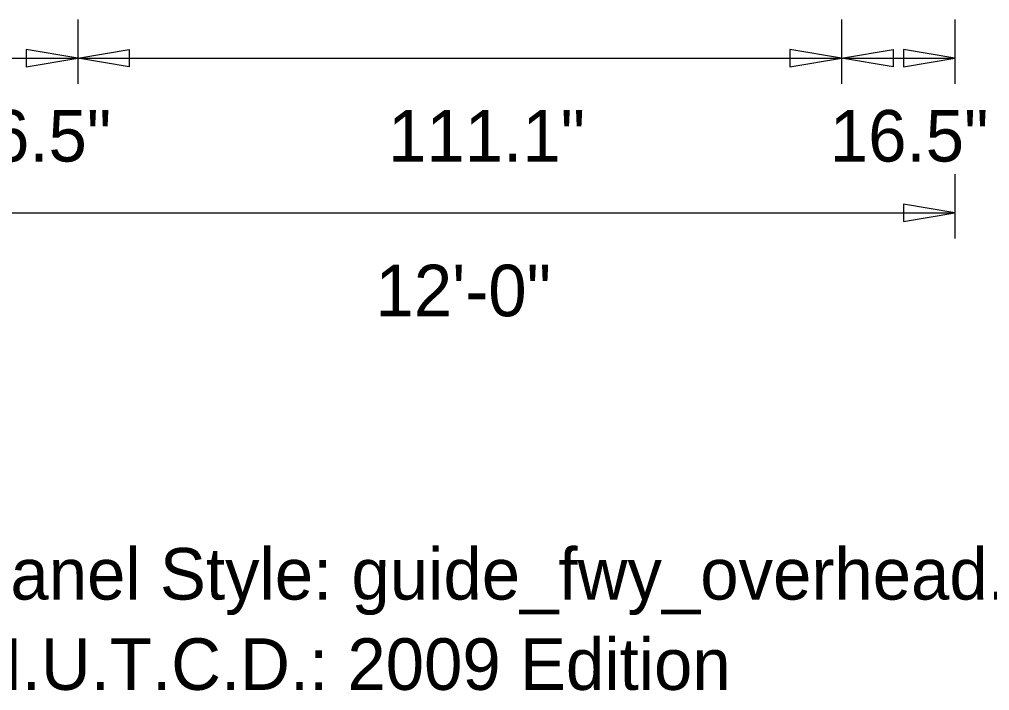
# Model space of a CAD drawing. Extents: x 1806251 to 1809821, y 414895 to 422886.
# Drawn here: x 1809676.955 to 1809678.366, y 415261.048 to 415262.024 of the extents above; entities that cross this region are included whole.
import ezdxf

# ---------------------------------------------------------------- set-up
doc = ezdxf.new("R2010")
doc.units = 0
doc.layers.add('GSDIMS', color=7, linetype='Continuous')

msp = doc.modelspace()

# ---------------------------------------------------------------- linework, layer by layer
at = {"layer": 'GSDIMS'}
for p, q in [((1809677.0395, 415262.0238), (1809677.0395, 415261.9301)), ((1809677.0395, 415262.0238), (1809677.0395, 415261.9301)), ((1809678.1506, 415262.0238), (1809678.1506, 415261.9301)), ((1809678.1506, 415262.0238), (1809678.1506, 415261.9301)), ((1809678.3156, 415262.0238), (1809678.3156, 415261.9301)), ((1809676.8746, 415261.9676), (1809677.0395, 415261.9676)), ((1809677.0395, 415261.9676), (1809678.1506, 415261.9676)), ((1809678.1506, 415261.9676), (1809678.3156, 415261.9676)), ((1809678.3156, 415261.7988), (1809678.3156, 415261.7051)), ((1809676.8746, 415261.7426), (1809678.3156, 415261.7426))]:
    msp.add_line(p, q, dxfattribs=at)
for points in [[(1809677.0395, 415261.9676), (1809676.9645, 415261.9801), (1809676.9645, 415261.9551)], [(1809677.0395, 415261.9676), (1809677.1145, 415261.9801), (1809677.1145, 415261.9551)], [(1809678.1506, 415261.9676), (1809678.0756, 415261.9801), (1809678.0756, 415261.9551)], [(1809678.1506, 415261.9676), (1809678.2256, 415261.9801), (1809678.2256, 415261.9551)], [(1809678.3156, 415261.9676), (1809678.2406, 415261.9801), (1809678.2406, 415261.9551)], [(1809678.3156, 415261.7426), (1809678.2406, 415261.7551), (1809678.2406, 415261.7301)]]:
    msp.add_lwpolyline(points, close=True, dxfattribs=at)

# ---------------------------------------------------------------- texts
for s, p in [('16.5"', (1809676.8575, 415261.8171)), ('111.1"', (1809677.491, 415261.8171)), ('16.5"', (1809678.1336, 415261.8171)), ('12\'-0"', (1809677.4726, 415261.5921)), ('Panel Style: guide_fwy_overhead.ssi', (1809676.8746, 415261.1801)), ('M.U.T.C.D.: 2009 Edition', (1809676.8746, 415261.0488))]:
    msp.add_text(s, height=0.075, dxfattribs=at).set_placement(p)

doc.saveas('drawing.dxf')
